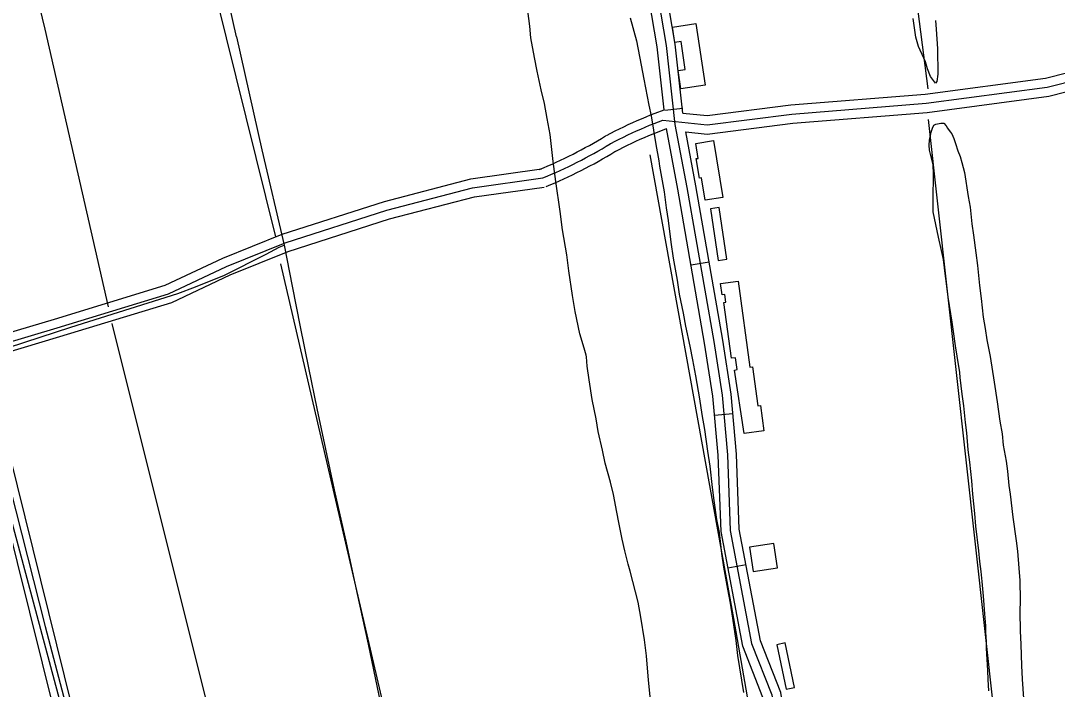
# Model space of a CAD drawing. Extents: x 3477039 to 3515015, y 546746 to 572297.
# Drawn here: x 3488491 to 3490186, y 556703 to 557796 of the extents above; entities that cross this region are included whole.
import ezdxf

# ---------------------------------------------------------------- set-up
doc = ezdxf.new("R2010")
doc.units = 0
for name, color, linetype in [('V-BLDG-OTLN', 7, 'Continuous'), ('V-DTCH-CNTR', 7, 'Continuous'), ('V-ROAD-CNTR', 7, 'Continuous'), ('V-SITE-VEGE', 7, 'Continuous'), ('V-TOPO-SHOR', 7, 'Continuous')]:
    doc.layers.add(name, color=color, linetype=linetype)

msp = doc.modelspace()

# ---------------------------------------------------------------- linework, layer by layer
at = {"layer": 'V-BLDG-OTLN'}
for points in [[(3489595.094, 557791.72), (3489610.358, 557690.861), (3489570.6580000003, 557684.856), (3489566.115, 557714.865), (3489577.887, 557716.649), (3489570.987, 557762.242), (3489560.753, 557760.693), (3489556.932, 557785.943)], [(3489623.84, 557600.415), (3489639.268, 557507.513), (3489610.258, 557502.696), (3489604.169, 557539.356), (3489601.162, 557538.856), (3489595.8540000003, 557570.807), (3489598.9960000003, 557571.327), (3489594.9590000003, 557595.6140000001)], [(3489631.7306984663, 557404.341164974), (3489645.5766707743, 557406.407160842), (3489632.990695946, 557490.7299921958), (3489619.144723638, 557488.6639963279)], [(3489653.1920000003, 557244.225), (3489640.9080000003, 557335.791), (3489644.148, 557336.225), (3489642.495, 557348.537), (3489638.051, 557347.939), (3489635.546, 557366.617), (3489664.335, 557370.48), (3489683.222, 557229.712), (3489687.842, 557230.333), (3489696.384, 557166.669), (3489700.8510000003, 557167.269), (3489706.407, 557125.844), (3489674.004, 557121.496), (3489658.4590000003, 557225.047), (3489662.482, 557225.8910000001), (3489659.901, 557245.1240000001)], [(3489682.940596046, 556935.3341029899), (3489688.9265840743, 556895.7841820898), (3489728.475504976, 556901.76917012), (3489722.4905169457, 556941.3190910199)], [(3489742.8694761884, 556702.975567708), (3489756.571448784, 556705.8505619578), (3489741.305479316, 556778.5994164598), (3489727.60350672, 556775.723422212)]]:
    msp.add_lwpolyline(points, close=True, dxfattribs=at)
at = {"layer": 'V-DTCH-CNTR'}
for points in [[(3488843.859, 557769.813), (3488790.372, 558008.89), (3488766.668, 558101.56), (3488757.4790000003, 558137.492), (3488663.127, 558125.309), (3488593.014, 558113.23)], [(3488282.062, 557775.867), (3488303.511, 557690.772), (3488325.222, 557605.7440000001), (3488347.199, 557520.782), (3488369.436, 557435.8910000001), (3488420.29, 557245.335), (3488473.372, 557033.45), (3488531.0870000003, 556805.752), (3488588.472, 556587.92), (3488618.125, 556474.854), (3488677.42, 556247.539), (3488734.762, 556022.998), (3488798.715, 555783.419), (3488813.364, 555730.044), (3488817.983, 555711.86), (3488872.273, 555503.914), (3488887.080116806, 555447.3317588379)], [(3488843.859, 557769.813), (3488885.272, 557585.276), (3488921.954, 557429.149)], [(3488416.415, 555569.307), (3488411.768, 555583.149), (3488351.43, 555772.599), (3488301.248, 555945.407), (3488252.198, 556110.708), (3488214.361, 556240.0160000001), (3488173.795, 556374.476), (3488118.4450000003, 556542.184), (3488062.801, 556724.895), (3488005.347, 556932.875), (3487962.898, 557081.1630000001), (3488077.227, 557121.859), (3488208.971, 557169.5480000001), (3488364.4450000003, 557224.975), (3488420.29, 557245.335), (3488572.964, 557295.255), (3488747.775, 557350.161), (3488776.6580000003, 557361.024), (3488824.542, 557380.447), (3488892.653, 557414.737), (3488913.645, 557426.046), (3488921.954, 557429.149)], [(3488921.954, 557429.149), (3488934.952, 557362.359), (3488948.2090000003, 557295.6190000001), (3488961.724, 557228.932), (3488975.494, 557162.296), (3488989.525, 557095.716), (3489003.812, 557029.189), (3489022.494, 556945.1140000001), (3489040.914, 556860.982), (3489059.073, 556776.795), (3489076.973, 556692.551), (3489094.61, 556608.253), (3489132.0500000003, 556439.139), (3489169.233, 556269.968), (3489206.161, 556100.742)]]:
    msp.add_lwpolyline(points, dxfattribs=at)
at = {"layer": 'V-ROAD-CNTR'}
for p, q in [((3489544.1418736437, 557650.1696733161), (3489573.954814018, 557653.5086666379)), ((3489587.2847873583, 557397.11317943), (3489616.841728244, 557402.249169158)), ((3489625.87371018, 557151.4476707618), (3489655.7536504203, 557154.1316653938)), ((3489647.661666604, 556901.3891708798), (3489677.135607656, 556906.9841596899))]:
    msp.add_line(p, q, dxfattribs=at)
for points in [[(3489543.2288754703, 557650.794672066), (3489531.677898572, 557753.9254658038), (3489480.0730017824, 558058.4468567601), (3489441.125079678, 558316.4903406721), (3489384.5321928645, 558651.9596697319), (3489352.311257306, 558848.8602759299), (3489301.18935955, 559158.310657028), (3489283.60439472, 559197.288579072), (3489248.3524652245, 559461.4760506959), (3489231.160499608, 559578.432816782), (3489183.636594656, 559700.1705733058), (3489159.312643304, 559789.7133942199), (3489132.382697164, 559929.022115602), (3489103.9147541, 560069.5918344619), (3489093.9877739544, 560158.6476563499), (3489086.570788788, 560262.5694485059)], [(3489574.0138139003, 557645.4686827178), (3489561.397839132, 557758.105457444), (3489509.696942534, 558063.1928472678), (3489470.751020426, 558321.224331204), (3489414.126133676, 558656.8776598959), (3489381.9131981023, 558853.7282661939), (3489330.14930163, 559167.0706395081), (3489312.7583364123, 559205.6165624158), (3489278.062405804, 559465.6420423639), (3489260.346441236, 559586.1668013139), (3489212.166537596, 559709.584554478), (3489188.556584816, 559796.5013806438), (3489161.8126383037, 559934.8461039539), (3489133.5826947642, 560074.239825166), (3489123.8697141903, 560161.3776508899), (3489116.1177296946, 560269.989433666)], [(3489367.112227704, 558851.2942710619), (3489399.32916327, 558654.418664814), (3489455.938050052, 558318.857335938), (3489494.884972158, 558060.8198520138), (3489546.5378688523, 557756.0154616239), (3489561.0258398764, 557626.6637203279), (3489580.4888009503, 557523.856925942), (3489624.3107133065, 557271.634430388), (3489638.014685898, 557183.9456057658), (3489646.764668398, 557086.5378005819), (3489651.259659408, 556962.8600479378), (3489686.3905891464, 556777.811418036), (3489719.4525230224, 556693.6235864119), (3489744.264473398, 556533.4979066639), (3489772.0304178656, 556366.9132398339)], [(3489540.971879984, 557633.86270593), (3489613.7137345, 557626.208721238), (3489752.2004575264, 557643.7656861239), (3489971.6410186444, 557661.3306509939), (3490169.726622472, 557687.9905976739), (3490277.8124063, 557715.2355431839)], [(3489574.0138139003, 557645.4686827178), (3489613.5527348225, 557641.3086910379), (3489750.6574606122, 557658.6906562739), (3489970.041021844, 557676.2506211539), (3490166.8836281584, 557702.7435681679), (3490274.1464136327, 557729.7805140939)], [(3489578.53380486, 557614.8267440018), (3489613.874734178, 557611.1087514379), (3489753.74345444, 557628.8407159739), (3489973.241015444, 557646.4106808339), (3490172.569616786, 557673.2376271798), (3490281.478398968, 557700.690572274)], [(3489449.1110637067, 557608.960755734), (3489456.09404974, 557612.586748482), (3489463.1810355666, 557616.175741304), (3489470.305021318, 557619.691734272), (3489477.464007, 557623.1347273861), (3489484.65899261, 557626.5037206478), (3489491.886978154, 557629.7987140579), (3489499.149963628, 557633.0197076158), (3489506.4449490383, 557636.165701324), (3489513.772934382, 557639.2366951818), (3489521.1309196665, 557642.2316891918), (3489528.516904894, 557645.1506833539), (3489543.2288754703, 557650.794672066)], [(3489456.0250498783, 557595.6487823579), (3489462.93903605, 557599.2397751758), (3489469.88902215, 557602.7587681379), (3489476.875008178, 557606.2067612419), (3489483.894994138, 557609.58275449), (3489490.9509800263, 557612.8867478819), (3489498.03896585, 557616.11774142), (3489505.160951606, 557619.276735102), (3489512.3139373, 557622.3617289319), (3489519.4989229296, 557625.3727229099), (3489526.714908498, 557628.309717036), (3489533.959894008, 557631.17271131), (3489540.971879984, 557633.86270593)], [(3489462.93903605, 557582.336808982), (3489469.78402236, 557585.8928018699), (3489476.597008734, 557589.341794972), (3489483.444995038, 557592.7217882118), (3489490.325981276, 557596.0307815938), (3489497.242967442, 557599.269775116), (3489504.190953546, 557602.4367687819), (3489511.171939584, 557605.533762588), (3489518.182925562, 557608.5577565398), (3489525.224911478, 557611.508750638), (3489532.29889733, 557614.3877448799), (3489546.98386796, 557620.190733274)], [(3489757.2344474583, 556364.447244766), (3489729.4545030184, 556531.115911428), (3489704.88355216, 556689.6855942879), (3489671.9156180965, 556773.6344263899), (3489636.3106893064, 556961.1790512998), (3489631.78869835, 557085.59380247), (3489623.11871569, 557182.114609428), (3489609.510742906, 557269.192435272), (3489565.729830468, 557521.1779312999), (3489546.98386796, 557620.190733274)], [(3489786.8263882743, 556369.3792349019), (3489759.074443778, 556535.8799018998), (3489734.0214938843, 556697.561578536), (3489700.865560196, 556781.9884096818), (3489666.20862951, 556964.541044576), (3489661.740638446, 557087.4817986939), (3489652.910656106, 557185.776602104), (3489639.110683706, 557274.0764255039), (3489595.247771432, 557526.535920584), (3489578.53380486, 557614.8267440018)], [(3489339.0552838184, 557553.11786742), (3489346.1272696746, 557556.038861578), (3489353.098255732, 557559.0028556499), (3489360.038241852, 557562.0388495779), (3489366.9442280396, 557565.1458433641), (3489373.818214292, 557568.325837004), (3489380.6612006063, 557571.575830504), (3489387.468186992, 557574.8968238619), (3489394.242173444, 557578.286817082), (3489400.9791599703, 557581.7478101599), (3489407.6801465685, 557585.278803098), (3489414.345133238, 557588.8777958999), (3489420.971119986, 557592.545788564), (3489427.55910681, 557596.28278109), (3489434.10909371, 557600.0867734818), (3489440.6190806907, 557603.9597657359), (3489447.115067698, 557607.915757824), (3489447.902066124, 557608.4007568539)], [(3489344.782272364, 557539.2538951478), (3489351.9262580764, 557542.204889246), (3489359.03924385, 557545.2298831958), (3489366.121229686, 557548.3278769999), (3489373.170215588, 557551.498870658), (3489380.1852015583, 557554.743864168), (3489387.1671875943, 557558.0598575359), (3489394.1141737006, 557561.4488507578), (3489401.026159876, 557564.908843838), (3489407.902146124, 557568.4408367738), (3489414.7401324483, 557572.043829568), (3489421.541118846, 557575.716822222), (3489428.30410532, 557579.4598147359), (3489435.0270918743, 557583.2738071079), (3489441.711078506, 557587.1557993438), (3489448.35406522, 557591.10779144), (3489454.9560520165, 557595.1277833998), (3489455.782050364, 557595.6377823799)], [(3489350.50926091, 557525.3899228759), (3489357.7252464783, 557528.370916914), (3489364.980231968, 557531.4569107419), (3489372.2042175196, 557534.6169044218), (3489379.396203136, 557537.8518979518), (3489386.5521888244, 557541.1618913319), (3489393.673174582, 557544.543884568), (3489400.760160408, 557548.0008776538), (3489407.810146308, 557551.5308705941), (3489414.8251322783, 557555.1338633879), (3489421.800118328, 557558.8088560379), (3489428.737104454, 557562.5558485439), (3489435.6370906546, 557566.3738409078), (3489442.495076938, 557570.2648331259), (3489449.313063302, 557574.2248252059), (3489456.0890497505, 557578.255817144), (3489462.797036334, 557582.3398089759), (3489463.662034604, 557582.8748079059)], [(3488424.6381126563, 557272.2964290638), (3488546.1648696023, 557308.3973568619), (3488727.301507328, 557363.8002460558), (3488821.6393186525, 557408.2621571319), (3488918.4461250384, 557447.0560795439), (3489085.8087903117, 557500.951971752), (3489227.1795075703, 557537.9248978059), (3489342.701276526, 557554.108865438)], [(3487047.161867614, 556765.5044426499), (3487536.1218896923, 556936.8600999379), (3487726.809508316, 557005.877961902), (3487864.799232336, 557058.2828570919), (3487955.3400512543, 557085.2738031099), (3488176.4346090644, 557167.524638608), (3488365.792230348, 557239.1684953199), (3488550.4938609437, 557294.0353855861), (3488732.72049649, 557349.772274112), (3488827.6323066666, 557394.5041846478), (3488923.541114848, 557432.93810778), (3489090.008781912, 557486.5460005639), (3489230.1275016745, 557523.1919272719), (3489344.782272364, 557539.2538951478)], [(3488433.594094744, 557243.6614863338), (3488554.8228522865, 557279.67341431), (3488738.139485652, 557335.7443021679), (3488833.6252946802, 557380.7462121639), (3488928.6361046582, 557418.8201360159), (3489094.208773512, 557472.140029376), (3489233.075495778, 557508.458956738), (3489346.8632682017, 557524.3989248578)], [(3488432.784096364, 557245.031483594), (3488575.361811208, 556671.871629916), (3488687.194587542, 556256.374460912), (3488826.548308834, 555724.947523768)], [(3488403.78615436, 557237.3284989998), (3488546.3178692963, 556664.3516449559), (3488658.2006455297, 556248.6704763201), (3488797.53036687, 555717.3375389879)]]:
    msp.add_lwpolyline(points, dxfattribs=at)
at = {"layer": 'V-SITE-VEGE'}
for p, q in [((3489323.71, 557787.608), (3489320.605, 557812.5400000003)), ((3489487.9450000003, 557801.1310000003), (3489497.978, 557763.3250000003)), ((3489325.502, 557768.261), (3489323.71, 557787.608)), ((3489331.216, 557736.0270000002), (3489325.502, 557768.261)), ((3489497.978, 557763.3250000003), (3489505.869, 557723.786)), ((3489335.598, 557714.1110000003), (3489331.216, 557736.0270000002)), ((3489342.168, 557683.17), (3489335.598, 557714.1110000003)), ((3489505.869, 557723.786), (3489510.258, 557701.01)), ((3489510.258, 557701.01), (3489518.159, 557658.4630000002)), ((3489347.411, 557661.257), (3489342.168, 557683.17)), ((3489352.234, 557636.761), (3489347.411, 557661.257)), ((3489518.159, 557658.4630000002), (3489522.097, 557640.844)), ((3489356.6350000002, 557610.542), (3489352.234, 557636.761)), ((3489522.097, 557640.844), (3489529.5870000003, 557593.996)), ((3489987.487, 557627.127), (3489995.6500000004, 557628.8780000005)), ((3489995.6500000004, 557628.8780000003), (3490000.381, 557628.8940000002)), ((3490000.381, 557628.8940000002), (3490004.698, 557624.6100000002)), ((3489977.261, 557601.283), (3489979.795000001, 557614.1960000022)), ((3489979.795000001, 557614.1960000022), (3489981.92, 557620.652999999)), ((3489981.92, 557620.652999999), (3489984.48, 557625.8220000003)), ((3489984.48, 557625.8220000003), (3489987.487, 557627.1269999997)), ((3490004.698, 557624.6100000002), (3490006.863, 557620.7470000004)), ((3490006.863, 557620.7470000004), (3490011.186, 557614.743)), ((3490011.186, 557614.743), (3490013.781, 557611.3120000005)), ((3490013.781, 557611.3120000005), (3490016.8180000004, 557604.013)), ((3489361.532, 557566.264), (3489356.6350000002, 557610.542)), ((3489976.8660000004, 557592.679), (3489977.261, 557601.283)), ((3490016.8180000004, 557604.013), (3490019.8620000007, 557595.4240000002)), ((3490019.8620000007, 557595.4240000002), (3490023.778000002, 557583.3959999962)), ((3489529.5870000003, 557593.996), (3489534.418, 557567.35)), ((3489977.327, 557584.51), (3489976.8660000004, 557592.679)), ((3489978.642, 557578.0650000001), (3489977.327, 557584.51)), ((3489981.689000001, 557567.752999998), (3489978.642, 557578.0650000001)), ((3490023.778000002, 557583.3959999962), (3490027.2530000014, 557574.3779999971)), ((3489365.958, 557533.5970000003), (3489361.532, 557566.264)), ((3489534.418, 557567.35), (3489535.741, 557558.7520000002)), ((3489983.0080000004, 557560.448), (3489981.689000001, 557567.752999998)), ((3489983.4930000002, 557545.827), (3489983.0080000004, 557560.448)), ((3490027.2530000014, 557574.3779999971), (3490030.3000000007, 557564.497)), ((3490030.3000000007, 557564.497), (3490034.233, 557548.1720000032)), ((3489535.741, 557558.7520000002), (3489543.21, 557516.633)), ((3489983.536, 557534.6450000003), (3489983.4930000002, 557545.827)), ((3490034.233, 557548.1720000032), (3490040.401, 557509.058)), ((3489373.026, 557484.164), (3489365.958, 557533.5970000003)), ((3489983.1800000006, 557514.8600000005), (3489983.536, 557534.6450000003)), ((3489543.21, 557516.633), (3489546.751, 557490.4130000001)), ((3489983.299, 557483.8960000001), (3489983.1800000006, 557514.8600000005)), ((3490040.401, 557509.058), (3490043.4790000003, 557491.4340000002)), ((3489377.009, 557454.503), (3489373.026, 557484.164)), ((3489546.751, 557490.4130000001), (3489549.84, 557469.7810000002)), ((3489992.056, 557442.643), (3489983.299, 557483.8960000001)), ((3490043.4790000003, 557491.4340000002), (3490046.592, 557464.3540000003)), ((3489549.84, 557469.7810000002), (3489554.276, 557434.1030000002)), ((3490046.592, 557464.3540000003), (3490049.244, 557445.871)), ((3489384.048, 557413.2440000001), (3489377.009, 557454.503)), ((3489996.8710000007, 557420.727), (3489992.056, 557442.643)), ((3490049.2440000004, 557445.871), (3490052.794, 557416.637)), ((3489554.276, 557434.1030000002), (3489558.245, 557408.314)), ((3489387.583, 557387.453), (3489384.048, 557413.2440000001)), ((3489558.245, 557408.314), (3489564.403, 557372.2100000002)), ((3489999.9370000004, 557406.117), (3489996.8710000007, 557420.727)), ((3490052.794, 557416.637), (3490055.454000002, 557396.0059999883)), ((3490003.032999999, 557382.9070000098), (3489999.937, 557406.117)), ((3490055.454000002, 557396.0059999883), (3490059.017, 557363.332)), ((3489393.329, 557347.0480000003), (3489387.583, 557387.453)), ((3490004.815, 557366.568), (3490003.032999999, 557382.9070000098)), ((3489564.403, 557372.2100000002), (3489567.93, 557349.43)), ((3490007.9099999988, 557344.2160000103), (3490004.815, 557366.568)), ((3490059.017, 557363.332), (3490061.680000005, 557341.8379999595)), ((3489397.728, 557320.8320000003), (3489393.329, 557347.0480000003)), ((3489567.93, 557349.43), (3489574.498, 557318.059)), ((3490014.516, 557303.3830000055), (3490007.9099999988, 557344.2160000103)), ((3490061.680000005, 557341.8379999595), (3490065.233, 557311.747)), ((3489405.609, 557284.306), (3489397.728, 557320.8320000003)), ((3489574.498, 557318.059), (3489578.02, 557296.5690000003)), ((3490065.233, 557311.747), (3490068.313, 557293.2680000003)), ((3489578.02, 557296.5690000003), (3489585.024, 557263.912)), ((3490016.2939999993, 557288.3380000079), (3490014.516, 557303.3830000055)), ((3490068.313, 557293.2680000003), (3490070.9650000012, 557274.3529999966)), ((3489412.579, 557260.676), (3489405.609, 557284.306)), ((3490019.825000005, 557264.6979999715), (3490016.2939999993, 557288.3380000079)), ((3490070.9650000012, 557274.3529999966), (3490076.661000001, 557247.2799999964)), ((3489415.632, 557249.5060000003), (3489412.579, 557260.676)), ((3489585.024, 557263.912), (3489589.411, 557241.564)), ((3490022.469, 557247.935), (3490019.825000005, 557264.6979999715)), ((3489416.074, 557246.498), (3489415.632, 557249.5060000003)), ((3489417.42, 557231.451), (3489416.074, 557246.498)), ((3489589.411, 557241.564), (3489594.668, 557215.7800000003)), ((3490026.8700000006, 557221.2889999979), (3490022.469, 557247.935)), ((3490076.661000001, 557247.2799999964), (3490082.840000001, 557205.157)), ((3489420.517, 557209.099), (3489417.42, 557231.451)), ((3489425.798, 557176.8640000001), (3489420.517, 557209.099)), ((3489594.668, 557215.7800000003), (3489600.835, 557177.957)), ((3490027.333, 557212.6870000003), (3490026.8700000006, 557221.2889999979)), ((3490030.446000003, 557185.6049999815), (3490027.333, 557212.6870000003)), ((3490082.840000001, 557205.157), (3490087.693999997, 557172.9190000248)), ((3489431.94, 557145.06), (3489425.798, 557176.8640000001)), ((3489600.835, 557177.957), (3489604.802, 557152.167)), ((3490033.098, 557166.6910000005), (3490030.4460000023, 557185.6049999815)), ((3490087.693999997, 557172.9190000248), (3490092.1129999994, 557141.542000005)), ((3490036.213, 557139.1780000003), (3490033.098, 557166.6910000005)), ((3489435.4590000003, 557124.431), (3489431.94, 557145.06)), ((3489604.802, 557152.167), (3489609.197, 557127.6730000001)), ((3490037.997, 557122.4140000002), (3490036.213, 557139.1780000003)), ((3490092.1129999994, 557141.542000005), (3490096.06, 557120.9120000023)), ((3489442.457, 557093.924), (3489435.4590000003, 557124.431)), ((3489609.197, 557127.6730000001), (3489614.061, 557092.425)), ((3490040.6860000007, 557094.469), (3490037.997, 557122.4140000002)), ((3490096.06, 557120.9120000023), (3490097.852, 557102.4270000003)), ((3489446.835, 557072.866), (3489442.457, 557093.924)), ((3489614.061, 557092.425), (3489618.024, 557067.9240000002)), ((3490043.34, 557074.2650000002), (3490040.686, 557094.469)), ((3490097.852, 557102.4270000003), (3490102.6830000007, 557076.2110000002)), ((3489455.556, 557041.9330000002), (3489446.835, 557072.866)), ((3490046.465, 557043.7420000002), (3490043.34, 557074.2650000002)), ((3490102.6830000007, 557076.2110000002), (3490104.8970000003, 557059.4460000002)), ((3489618.024, 557067.9240000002), (3489622.0270000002, 557032.672)), ((3490104.8970000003, 557059.4460000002), (3490107.133, 557036.232)), ((3489460.365, 557021.31), (3489455.556, 557041.9330000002)), ((3490048.2700000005, 557021.8160000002), (3490046.465, 557043.7420000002)), ((3490107.133, 557036.232), (3490108.9090000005, 557022.0450000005)), ((3489466.0640000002, 556992.5150000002), (3489460.365, 557021.31)), ((3489622.0270000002, 557032.672), (3489624.686, 557011.611)), ((3490051.3989999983, 556990.4320000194), (3490048.2700000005, 557021.8160000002)), ((3490108.9090000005, 557022.0450000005), (3490113.3510000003, 556984.647)), ((3489624.686, 557011.611), (3489629.105, 556980.661)), ((3489469.1380000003, 556975.7540000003), (3489466.0640000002, 556992.5150000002)), ((3490053.196999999, 556969.7970000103), (3490051.3989999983, 556990.4320000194)), ((3490113.3510000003, 556984.647), (3490119.089, 556945.532)), ((3489474.404, 556948.25), (3489469.1380000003, 556975.7540000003)), ((3489629.105, 556980.661), (3489633.058, 556959.172)), ((3490057.652999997, 556929.3850000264), (3490053.196999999, 556969.7970000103)), ((3489633.058, 556959.172), (3489637.058, 556925.212)), ((3489478.774, 556929.3420000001), (3489474.404, 556948.25)), ((3490119.089, 556945.532), (3490120.873, 556928.765)), ((3489484.449, 556907.431), (3489478.774, 556929.3420000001)), ((3489637.058, 556925.212), (3489640.58, 556902.862)), ((3490059.4369999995, 556911.7600000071), (3490057.652999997, 556929.3850000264)), ((3490120.873, 556928.765), (3490123.5600000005, 556900.822)), ((3489487.935, 556895.831), (3489484.449, 556907.431)), ((3489640.58, 556902.862), (3489646.741, 556866.7600000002)), ((3490061.6489999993, 556895.426000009), (3490059.436999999, 556911.7600000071)), ((3490123.5600000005, 556900.822), (3490124.926, 556880.612)), ((3489500.597, 556845.133), (3489487.935, 556895.831)), ((3490063.433, 556879.0890000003), (3490061.6489999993, 556895.426000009)), ((3489646.741, 556866.7600000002), (3489651.128, 556843.982)), ((3490065.241, 556855.442), (3490063.433, 556879.0890000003)), ((3490124.926, 556880.612), (3490125.477, 556848.791000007)), ((3490067.9320000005, 556826.207), (3490065.241, 556855.442)), ((3490125.477, 556848.791000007), (3490125.1210000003, 556829.437)), ((3489505.421, 556820.6370000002), (3489500.597, 556845.133)), ((3489651.128, 556843.982), (3489655.09, 556819.4840000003)), ((3489511.153, 556783.672), (3489505.421, 556820.6370000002)), ((3489655.09, 556819.4840000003), (3489660.393, 556782.517)), ((3490069.296, 556806.8600000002), (3490067.9320000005, 556826.207)), ((3490125.1210000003, 556829.437), (3490125.6680000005, 556798.4710000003)), ((3490069.339, 556795.678), (3490069.296, 556806.8600000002)), ((3490125.6680000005, 556798.4710000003), (3490126.614, 556776.1110000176)), ((3489514.2600000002, 556757.448), (3489511.153, 556783.672)), ((3489660.393, 556782.517), (3489663.495, 556758.017)), ((3490070.2550000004, 556781.059), (3490069.339, 556795.678)), ((3490070.2980000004, 556769.877), (3490070.2550000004, 556781.059)), ((3490072.583, 556733.761), (3490070.2980000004, 556769.877)), ((3490126.6139999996, 556776.1110000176), (3490127.603, 556741.7110000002)), ((3489517.8540000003, 556717.8970000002), (3489514.2600000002, 556757.448)), ((3489663.495, 556758.017), (3489673.187, 556697.411)), ((3490073.071, 556719.1400000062), (3490072.583, 556733.761)), ((3490127.603, 556741.7110000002), (3490128.5470000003, 556719.351)), ((3489524.551, 556652.981), (3489517.8540000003, 556717.8970000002)), ((3490074.4330000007, 556700.225), (3490073.071, 556719.1400000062)), ((3490128.5470000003, 556719.351), (3490130.8179999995, 556687.9630000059))]:
    msp.add_line(p, q, dxfattribs=at)
msp.add_lwpolyline([(3489986.844, 557797), (3489988.187, 557782.814), (3489990.4590000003, 557750.568), (3489990.614, 557708.85), (3489988.941, 557697.234), (3489987.233, 557694.215), (3489979.021, 557704.936), (3489973.81, 557717.818), (3489970.759, 557728.988), (3489959.481, 557754.322), (3489954.6920000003, 557769.354), (3489951.594, 557792.566), (3489950.275, 557800.306)], dxfattribs=at)
at = {"layer": 'V-TOPO-SHOR'}
for p, q in [((3488743.805781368, 558105.2599255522), (3488907.9502950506, 557443.2103870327)), ((3489975.217923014, 557634.7123196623), (3490155.7768880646, 556002.4592756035)), ((3488607.0186866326, 556491.1722076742), (3488410.045270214, 557224.3510354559))]:
    msp.add_line(p, q, dxfattribs=at)
for points in [[(3489975.217923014, 557685.2688298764), (3489852.4378267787, 558638.6201653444), (3489744.102447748, 559620.8609352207)], [(3488295.144110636, 558750.8950127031), (3488530.417913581, 557782.4423819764), (3488634.37610558, 557328.3092274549)], [(3489895.6659157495, 555453.3344933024), (3489657.434144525, 556818.5857976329), (3489520.2093310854, 557576.933450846)], [(3489352.0295418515, 555450.0989680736), (3489170.7549090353, 556304.6793799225), (3488916.446507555, 557398.9761378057)], [(3488639.84758937, 557300.9518085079), (3488825.87803821, 556556.8300131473), (3488847.763973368, 556513.058142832), (3489022.851454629, 555807.2367339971)]]:
    msp.add_lwpolyline(points, dxfattribs=at)

doc.saveas('drawing.dxf')
